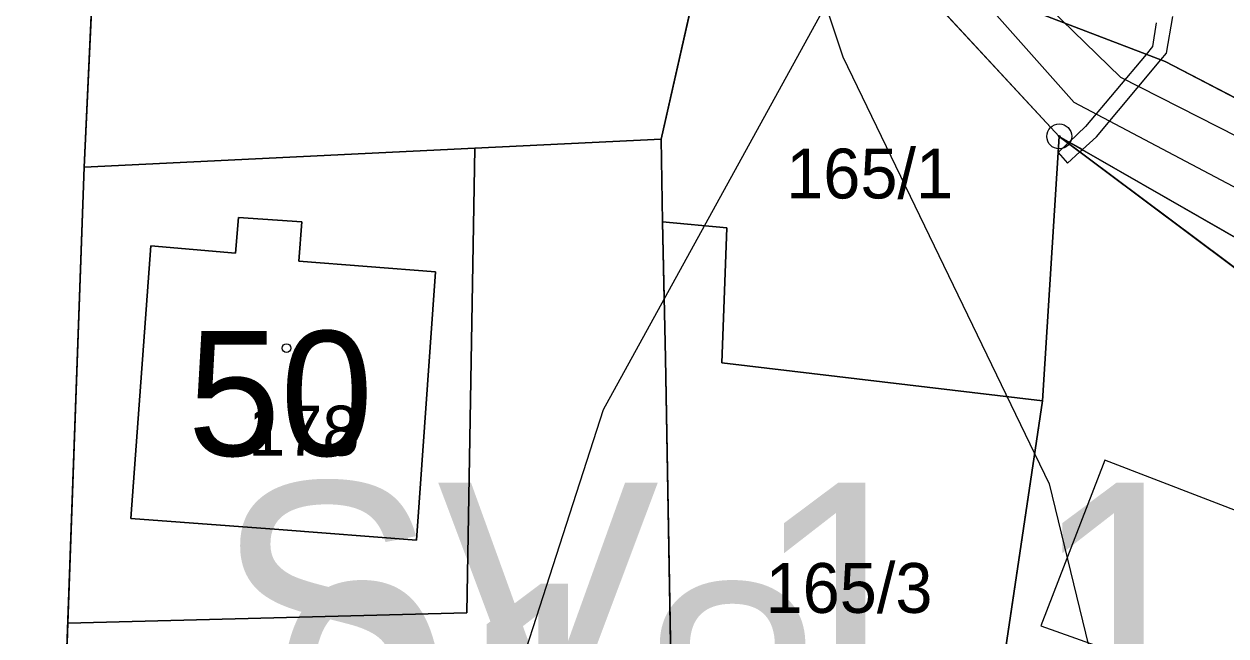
# Model space of a CAD drawing. Extents: x -706130 to -698555, y -971544 to -967260.
# Drawn here: x -704371.94 to -704323.76, y -970335.69 to -970311.14 of the extents above; entities that cross this region are included whole.
import ezdxf

# ---------------------------------------------------------------- set-up
doc = ezdxf.new("R2010")
doc.units = 0
for name, color, linetype in [('BPEJ hranice S', 7, 'Continuous'), ('BPEJ I-II trida ochrany S', 7, 'Continuous'), ('Docházková izochrona - BUS S', 7, 'Continuous'), ('Docházková izochrona - VLAK N', 7, 'Continuous'), ('Kanalizace_stoka bez rozlišení N', 7, 'Continuous'), ('KN_Budovy', 7, 'Continuous'), ('KN_Budovy_cisla_domovni', 7, 'Continuous'), ('KN_Hranice_parcel', 7, 'Continuous'), ('KN_Hranice_parcel_vnitrni_kresba', 7, 'Continuous'), ('KN_Parcelni cisla', 7, 'Continuous'), ('KN_Polygon parcely', 7, 'Continuous'), ('KN_POZEMKY_13_ZASTAVENA PLOCHA', 7, 'Continuous'), ('KN_POZEMKY_14_OSTATNI PLOCHA', 7, 'Continuous'), ('KN_POZEMKY_5_ZAHRADA', 7, 'Continuous'), ('KN_VYUZITI_13_zastavena plocha_zboreniste', 7, 'Continuous'), ('KN_VYUZITI_16_ostatni plocha_silnice', 7, 'Continuous'), ('KN_VYUZITI_17_ostatni plocha_ostatni komunikace', 7, 'Continuous'), ('KN_VYUZITI_26_ostatni plocha_jina plocha', 7, 'Continuous'), ('KN_Věcná břemena k části', 7, 'Continuous'), ('KN_Značky bodu BP', 7, 'Continuous'), ('KN_Značky budov', 7, 'Continuous'), ('Plochy doprava silniční - silnice III třídy S', 7, 'Continuous'), ('Plochy N_P ŠRAFY', 7, 'Continuous'), ('Plochy smíšené obytné venkovské N', 7, 'Continuous'), ('Plochy smíšené obytné venkovské S', 7, 'Continuous'), ('Plochy verejnych prostranstvi - komunikace ostatni S', 7, 'Continuous'), ('Plochy zmen_ zastavitelne plochy', 7, 'Continuous'), ('Plochy zmen_ zastavitelne plochy_ZAKL', 7, 'Continuous'), ('Regulační bloky zastavitelné N', 7, 'Continuous'), ('Regulační bloky zastavěné S', 7, 'Continuous'), ('Regulační bloky_číslo S NEZAPINAT', 7, 'Continuous'), ('Regulační kódy zastavěné S', 7, 'Continuous'), ('Trasy cykloturistické N', 7, 'Continuous'), ('Vodovodní řady - rozváděcí S', 7, 'Continuous'), ('VÝŠKOPIS_vrstevnice hlavní', 7, 'Continuous'), ('Zábory hodnocené - plochy', 7, 'Continuous'), ('Zábory hodnocené - prevzate z UPO I a II tridy ochrany ZPF', 7, 'Continuous')]:
    doc.layers.add(name, color=color, linetype=linetype)

msp = doc.modelspace()

# ---------------------------------------------------------------- linework, layer by layer
at = {"layer": 'BPEJ hranice S'}
msp.add_lwpolyline([(-704340.491, -970420.327), (-704347.35, -970405.438), (-704348.36, -970403.245), (-704349.853, -970400.004), (-704350.972, -970395.173), (-704355.353, -970376.26), (-704355.651, -970374.974), (-704355.738, -970374.596), (-704355.917, -970370.121), (-704356.358, -970359.104), (-704354.845, -970347.251), (-704354.524, -970344.734), (-704354.499, -970344.541), (-704348.702, -970326.597), (-704346.276, -970322.177), (-704338.133, -970307.344), (-704336.355, -970304.106), (-704330.184, -970292.866), (-704328.981, -970291.004), (-704326.933, -970287.838), (-704316.712, -970281.331)], dxfattribs=at)
at = {"layer": 'BPEJ I-II trida ochrany S'}
for p, q in [((-704346.4, -970315.76), (-704343.24, -970301.83)), ((-704369.23, -970310.61), (-704369.52, -970316.88)), ((-704369.52, -970316.88), (-704353.87, -970316.12)), ((-704353.87, -970316.12), (-704354.18, -970334.76)), ((-704346.34, -970319.08), (-704346.4, -970315.76)), ((-704346.278, -970322.18), (-704346.34, -970319.08)), ((-704354.18, -970334.76), (-704370.18, -970335.17)), ((-704370.18, -970335.17), (-704370.59, -970346.53))]:
    msp.add_line(p, q, dxfattribs=at)
msp.add_lwpolyline([(-704354.524, -970344.737), (-704354.524, -970344.734), (-704354.499, -970344.541), (-704348.702, -970326.597), (-704346.278, -970322.18)], dxfattribs=at)
at = {"layer": 'Docházková izochrona - BUS S'}
msp.add_arc((-704361.829, -969946.93), 400, 155.51821, 17.33949, dxfattribs=at)
at = {"layer": 'Docházková izochrona - VLAK N'}
msp.add_circle((-704165.451, -969778.767), 800, dxfattribs=at)
at = {"layer": 'Kanalizace_stoka bez rozlišení N'}
msp.add_lwpolyline([(-704365.425, -970272.107), (-704361.93, -970279.157), (-704351.294, -970287.322), (-704333.664, -970307.736), (-704327.981, -970313.277), (-704302.192, -970326.4), (-704254.693, -970332.232)], dxfattribs=at)
at = {"layer": 'KN_Budovy'}
msp.add_lwpolyline([(-704361.72, -970331.42), (-704356.21, -970331.84), (-704355.44, -970321.08), (-704360.92, -970320.66), (-704360.8, -970319.08), (-704363.34, -970318.9), (-704363.46, -970320.33), (-704366.85, -970320.04), (-704367.66, -970330.97)], close=True, dxfattribs=at)
at = {"layer": 'KN_Hranice_parcel'}
for p, q in [((-704346.4, -970315.76), (-704343.24, -970301.83)), ((-704343.24, -970301.83), (-704330.44, -970315.65)), ((-704369.23, -970310.61), (-704369.52, -970316.88)), ((-704330.44, -970315.65), (-704331.11, -970326.26)), ((-704299.1, -970339.11), (-704330.44, -970315.65)), ((-704353.87, -970316.12), (-704369.52, -970316.88)), ((-704346.4, -970315.76), (-704353.87, -970316.12)), ((-704346.34, -970319.08), (-704346.4, -970315.76)), ((-704369.52, -970316.88), (-704370.18, -970335.17)), ((-704346.34, -970319.08), (-704343.76, -970319.32)), ((-704343.76, -970319.32), (-704343.96, -970324.73)), ((-704343.96, -970324.73), (-704331.11, -970326.26)), ((-704331.11, -970326.26), (-704333.36, -970341.35)), ((-704370.18, -970335.17), (-704370.59, -970346.53))]:
    msp.add_line(p, q, dxfattribs=at)
for points in [[(-704273.85, -970327.8), (-704291.07, -970325.77), (-704291.83, -970327.73), (-704299.48, -970324.78), (-704303.83, -970324.27), (-704326.2, -970312.65), (-704332.55, -970310.21), (-704332.17, -970309.23)], [(-704268.2, -970335.53), (-704304.8, -970330.37), (-704330.44, -970315.65)], [(-704370.18, -970335.17), (-704354.18, -970334.76), (-704353.87, -970316.12)], [(-704345.91, -970341.85), (-704346.23, -970324.55), (-704346.34, -970319.08)]]:
    msp.add_lwpolyline(points, dxfattribs=at)
at = {"layer": 'KN_Hranice_parcel_vnitrni_kresba'}
for p, q in [((-704363.46, -970320.33), (-704363.34, -970318.9)), ((-704363.34, -970318.9), (-704360.8, -970319.08)), ((-704360.8, -970319.08), (-704360.92, -970320.66)), ((-704367.66, -970330.97), (-704366.85, -970320.04)), ((-704366.85, -970320.04), (-704363.46, -970320.33)), ((-704360.92, -970320.66), (-704355.44, -970321.08)), ((-704355.44, -970321.08), (-704356.21, -970331.84)), ((-704328.62, -970328.64), (-704331.18, -970335.28)), ((-704309.94, -970335.84), (-704328.62, -970328.64)), ((-704361.72, -970331.42), (-704367.66, -970330.97)), ((-704356.21, -970331.84), (-704361.72, -970331.42)), ((-704331.18, -970335.28), (-704326.12, -970337.07))]:
    msp.add_line(p, q, dxfattribs=at)
at = {"layer": 'KN_Polygon parcely'}
msp.add_lwpolyline([(-704375.62, -970282.06), (-704376.41, -970288.62), (-704377.45, -970297.32), (-704377.78, -970300.1), (-704380.01, -970350.84), (-704381.19, -970377.72), (-704372.65, -970386.41), (-704371.76, -970369.3), (-704370.91, -970352.79), (-704370.59, -970346.53), (-704370.18, -970335.17), (-704369.52, -970316.88), (-704369.23, -970310.61), (-704368.75, -970300.09), (-704366.65, -970284.79), (-704361.08, -970269.38)], dxfattribs=at)
for points in [[(-704346.4, -970315.76), (-704343.24, -970301.83), (-704353.23, -970289.55), (-704352.9, -970288.39), (-704364.18, -970285.73), (-704369.23, -970310.61), (-704369.52, -970316.88), (-704353.87, -970316.12)], [(-704267.89, -970328.65), (-704273.85, -970327.8), (-704291.07, -970325.77), (-704291.83, -970327.73), (-704299.48, -970324.78), (-704303.83, -970324.27), (-704326.2, -970312.65), (-704332.55, -970310.21), (-704332.17, -970309.23), (-704351.62, -970285.42), (-704352.9, -970288.39), (-704353.23, -970289.55), (-704343.24, -970301.83), (-704330.44, -970315.65), (-704304.8, -970330.37), (-704268.2, -970335.53)], [(-704263.93, -970315.92), (-704284.63, -970309.07), (-704326.71, -970292.84), (-704328.47, -970297.41), (-704329.95, -970296.83), (-704333.64, -970306.35), (-704331.39, -970307.22), (-704332.17, -970309.23), (-704332.55, -970310.21), (-704326.2, -970312.65), (-704303.83, -970324.27), (-704299.48, -970324.78), (-704291.83, -970327.73), (-704291.07, -970325.77), (-704273.85, -970327.8)], [(-704343.96, -970324.73), (-704331.11, -970326.26), (-704330.44, -970315.65), (-704343.24, -970301.83), (-704346.4, -970315.76), (-704346.34, -970319.08), (-704343.76, -970319.32)], [(-704333.36, -970341.35), (-704328.19, -970342.36), (-704317.67, -970346.07), (-704316.41, -970342.5), (-704312.75, -970343.8), (-704309.94, -970335.84), (-704307.85, -970338.39), (-704308.63, -970345.68), (-704299.7, -970346.42), (-704299.1, -970339.11), (-704330.44, -970315.65), (-704331.11, -970326.26)], [(-704239.25, -970338.43), (-704251.29, -970337.91), (-704268.2, -970335.53), (-704304.8, -970330.37), (-704330.44, -970315.65), (-704299.1, -970339.11), (-704282.96, -970351.19), (-704280.06, -970350.39), (-704279.31, -970342.55), (-704272.47, -970343.16), (-704272.98, -970348.43), (-704263.51, -970345.81)], [(-704359.39, -970345.15), (-704345.85, -970344), (-704345.91, -970341.85), (-704346.23, -970324.55), (-704346.34, -970319.08), (-704346.4, -970315.76), (-704353.87, -970316.12), (-704354.18, -970334.76), (-704370.18, -970335.17), (-704370.59, -970346.53), (-704360.96, -970345.28)], [(-704353.87, -970316.12), (-704369.52, -970316.88), (-704370.18, -970335.17), (-704354.18, -970334.76)], [(-704333.36, -970341.35), (-704331.11, -970326.26), (-704343.96, -970324.73), (-704343.76, -970319.32), (-704346.34, -970319.08), (-704346.23, -970324.55), (-704345.91, -970341.85)]]:
    msp.add_lwpolyline(points, close=True, dxfattribs=at)
at = {"layer": 'KN_POZEMKY_13_ZASTAVENA PLOCHA'}
for p, q in [((-704331.11, -970326.26), (-704330.44, -970315.65)), ((-704330.44, -970315.65), (-704299.1, -970339.11)), ((-704369.52, -970316.88), (-704353.87, -970316.12)), ((-704353.87, -970316.12), (-704354.18, -970334.76)), ((-704370.18, -970335.17), (-704369.52, -970316.88)), ((-704333.36, -970341.35), (-704331.11, -970326.26)), ((-704354.18, -970334.76), (-704370.18, -970335.17))]:
    msp.add_line(p, q, dxfattribs=at)
at = {"layer": 'KN_POZEMKY_14_OSTATNI PLOCHA'}
for p, q in [((-704346.4, -970315.76), (-704343.24, -970301.83)), ((-704330.44, -970315.65), (-704343.24, -970301.83)), ((-704343.24, -970301.83), (-704330.44, -970315.65)), ((-704332.55, -970310.21), (-704326.2, -970312.65)), ((-704326.2, -970312.65), (-704332.55, -970310.21)), ((-704369.23, -970310.61), (-704369.52, -970316.88)), ((-704326.2, -970312.65), (-704303.83, -970324.27)), ((-704303.83, -970324.27), (-704326.2, -970312.65)), ((-704330.44, -970315.65), (-704331.11, -970326.26)), ((-704304.8, -970330.37), (-704330.44, -970315.65)), ((-704299.1, -970339.11), (-704330.44, -970315.65)), ((-704330.44, -970315.65), (-704304.8, -970330.37)), ((-704346.34, -970319.08), (-704346.4, -970315.76)), ((-704369.52, -970316.88), (-704370.18, -970335.17)), ((-704343.76, -970319.32), (-704346.34, -970319.08)), ((-704346.23, -970324.55), (-704346.34, -970319.08)), ((-704346.34, -970319.08), (-704343.76, -970319.32)), ((-704343.96, -970324.73), (-704343.76, -970319.32)), ((-704343.76, -970319.32), (-704343.96, -970324.73)), ((-704345.91, -970341.85), (-704346.23, -970324.55)), ((-704331.11, -970326.26), (-704343.96, -970324.73)), ((-704343.96, -970324.73), (-704331.11, -970326.26)), ((-704331.11, -970326.26), (-704333.36, -970341.35)), ((-704370.18, -970335.17), (-704370.59, -970346.53))]:
    msp.add_line(p, q, dxfattribs=at)
at = {"layer": 'KN_POZEMKY_5_ZAHRADA'}
for p, q in [((-704343.24, -970301.83), (-704346.4, -970315.76)), ((-704369.52, -970316.88), (-704369.23, -970310.61)), ((-704353.87, -970316.12), (-704369.52, -970316.88)), ((-704354.18, -970334.76), (-704353.87, -970316.12)), ((-704346.4, -970315.76), (-704353.87, -970316.12)), ((-704353.87, -970316.12), (-704346.4, -970315.76)), ((-704346.4, -970315.76), (-704346.34, -970319.08)), ((-704346.34, -970319.08), (-704346.23, -970324.55)), ((-704346.23, -970324.55), (-704345.91, -970341.85)), ((-704370.18, -970335.17), (-704354.18, -970334.76)), ((-704370.59, -970346.53), (-704370.18, -970335.17))]:
    msp.add_line(p, q, dxfattribs=at)
at = {"layer": 'KN_VYUZITI_13_zastavena plocha_zboreniste'}
for p, q in [((-704331.11, -970326.26), (-704330.44, -970315.65)), ((-704330.44, -970315.65), (-704299.1, -970339.11)), ((-704333.36, -970341.35), (-704331.11, -970326.26))]:
    msp.add_line(p, q, dxfattribs=at)
at = {"layer": 'KN_VYUZITI_16_ostatni plocha_silnice'}
for p, q in [((-704369.23, -970310.61), (-704369.52, -970316.88)), ((-704369.52, -970316.88), (-704370.18, -970335.17)), ((-704370.18, -970335.17), (-704370.59, -970346.53))]:
    msp.add_line(p, q, dxfattribs=at)
at = {"layer": 'KN_VYUZITI_17_ostatni plocha_ostatni komunikace'}
for p, q in [((-704330.44, -970315.65), (-704343.24, -970301.83)), ((-704332.55, -970310.21), (-704326.2, -970312.65)), ((-704326.2, -970312.65), (-704303.83, -970324.27)), ((-704304.8, -970330.37), (-704330.44, -970315.65))]:
    msp.add_line(p, q, dxfattribs=at)
at = {"layer": 'KN_VYUZITI_26_ostatni plocha_jina plocha'}
for p, q in [((-704346.4, -970315.76), (-704343.24, -970301.83)), ((-704343.24, -970301.83), (-704330.44, -970315.65)), ((-704326.2, -970312.65), (-704332.55, -970310.21)), ((-704303.83, -970324.27), (-704326.2, -970312.65)), ((-704330.44, -970315.65), (-704331.11, -970326.26)), ((-704299.1, -970339.11), (-704330.44, -970315.65)), ((-704330.44, -970315.65), (-704304.8, -970330.37)), ((-704346.34, -970319.08), (-704346.4, -970315.76)), ((-704343.76, -970319.32), (-704346.34, -970319.08)), ((-704346.23, -970324.55), (-704346.34, -970319.08)), ((-704346.34, -970319.08), (-704343.76, -970319.32)), ((-704343.96, -970324.73), (-704343.76, -970319.32)), ((-704343.76, -970319.32), (-704343.96, -970324.73)), ((-704345.91, -970341.85), (-704346.23, -970324.55)), ((-704331.11, -970326.26), (-704343.96, -970324.73)), ((-704343.96, -970324.73), (-704331.11, -970326.26)), ((-704331.11, -970326.26), (-704333.36, -970341.35))]:
    msp.add_line(p, q, dxfattribs=at)
at = {"layer": 'KN_Věcná břemena k části'}
msp.add_lwpolyline([(-704326.55, -970311.1), (-704326.7, -970312.05), (-704326.96, -970312.36), (-704329.39, -970315.25), (-704330.05, -970315.88), (-704329.51, -970316.18), (-704328.95, -970315.67), (-704326.37, -970312.58), (-704326.14, -970312.31), (-704325.89, -970310.84)], dxfattribs=at)
msp.add_lwpolyline([(-704329.51, -970316.18), (-704330.05, -970315.88), (-704330.09, -970315.91), (-704330.48, -970316.29), (-704330.11, -970316.73), (-704329.61, -970316.27)], close=True, dxfattribs=at)
at = {"layer": 'KN_Značky bodu BP'}
for radius in [0.5, 0.0303]:
    msp.add_circle((-704330.44, -970315.65), radius, dxfattribs=at)
at = {"layer": 'KN_Značky budov'}
msp.add_circle((-704361.417, -970324.139), 0.175, dxfattribs=at)
at = {"layer": 'Plochy doprava silniční - silnice III třídy S'}
for p, q in [((-704369.52, -970316.88), (-704369.23, -970310.61)), ((-704370.18, -970335.17), (-704369.52, -970316.88)), ((-704370.59, -970346.53), (-704370.18, -970335.17))]:
    msp.add_line(p, q, dxfattribs=at)
at = {"layer": 'Plochy N_P ŠRAFY'}
msp.add_lwpolyline([(-704332.55, -970310.21), (-704326.2, -970312.65), (-704303.83, -970324.27), (-704299.48, -970324.78)], dxfattribs=at)
at = {"layer": 'Plochy smíšené obytné venkovské N'}
msp.add_lwpolyline([(-704332.55, -970310.21), (-704326.2, -970312.65), (-704303.83, -970324.27), (-704299.48, -970324.78)], dxfattribs=at)
at = {"layer": 'Plochy smíšené obytné venkovské S'}
for p, q in [((-704330.44, -970315.65), (-704343.24, -970301.83)), ((-704369.23, -970310.61), (-704369.52, -970316.88)), ((-704369.52, -970316.88), (-704370.18, -970335.17)), ((-704370.18, -970335.17), (-704370.59, -970346.53))]:
    msp.add_line(p, q, dxfattribs=at)
msp.add_lwpolyline([(-704268.2, -970335.53), (-704304.8, -970330.37), (-704330.44, -970315.65)], dxfattribs=at)
at = {"layer": 'Plochy verejnych prostranstvi - komunikace ostatni S'}
msp.add_line((-704343.24, -970301.83), (-704330.44, -970315.65), dxfattribs=at)
for points in [[(-704299.48, -970324.78), (-704303.83, -970324.27), (-704326.2, -970312.65), (-704332.55, -970310.21)], [(-704330.44, -970315.65), (-704304.8, -970330.37), (-704268.2, -970335.53)]]:
    msp.add_lwpolyline(points, dxfattribs=at)
at = {"layer": 'Plochy zmen_ zastavitelne plochy'}
msp.add_lwpolyline([(-704229.72, -970332.943), (-704247, -970331.4), (-704250.33, -970331.1), (-704254.81, -970330.48), (-704267.89, -970328.65), (-704273.85, -970327.8), (-704291.07, -970325.77), (-704291.83, -970327.73), (-704299.48, -970324.78), (-704303.83, -970324.27), (-704326.2, -970312.65), (-704332.55, -970310.21), (-704332.17, -970309.23), (-704351.62, -970285.42), (-704346.87, -970276.54)], dxfattribs=at)
at = {"layer": 'Plochy zmen_ zastavitelne plochy_ZAKL'}
msp.add_lwpolyline([(-704332.55, -970310.21), (-704326.2, -970312.65), (-704303.83, -970324.27), (-704299.48, -970324.78)], dxfattribs=at)
at = {"layer": 'Regulační bloky zastavitelné N'}
msp.add_lwpolyline([(-704332.55, -970310.21), (-704326.2, -970312.65), (-704303.83, -970324.27), (-704299.48, -970324.78)], dxfattribs=at)
at = {"layer": 'Regulační bloky zastavěné S'}
for p, q in [((-704330.44, -970315.65), (-704343.24, -970301.83)), ((-704343.24, -970301.83), (-704330.44, -970315.65)), ((-704369.23, -970310.61), (-704369.52, -970316.88)), ((-704369.52, -970316.88), (-704369.23, -970310.61)), ((-704369.52, -970316.88), (-704370.18, -970335.17)), ((-704370.18, -970335.17), (-704369.52, -970316.88)), ((-704370.18, -970335.17), (-704370.59, -970346.53)), ((-704370.59, -970346.53), (-704370.18, -970335.17))]:
    msp.add_line(p, q, dxfattribs=at)
for points in [[(-704299.48, -970324.78), (-704303.83, -970324.27), (-704326.2, -970312.65), (-704332.55, -970310.21)], [(-704268.2, -970335.53), (-704304.8, -970330.37), (-704330.44, -970315.65)], [(-704330.44, -970315.65), (-704304.8, -970330.37), (-704268.2, -970335.53)]]:
    msp.add_lwpolyline(points, dxfattribs=at)
at = {"layer": 'Trasy cykloturistické N'}
msp.add_lwpolyline([(-704397.28, -970427.29), (-704386.46, -970409.76), (-704381.94, -970403.15), (-704375.12, -970393.19), (-704372.65, -970386.41), (-704370.59, -970346.53), (-704369.52, -970316.88), (-704368.75, -970300.09), (-704366.65, -970284.79), (-704361.08, -970269.38), (-704350.46, -970248.43), (-704337.45, -970223.6), (-704330.57, -970211.6), (-704328.2, -970197.68), (-704324.27, -970184.8)], dxfattribs=at)
at = {"layer": 'Vodovodní řady - rozváděcí S'}
msp.add_lwpolyline([(-704066.07, -970359.909), (-704122.844, -970354.44), (-704176.342, -970341.902), (-704264.987, -970332.825), (-704265.675, -970332.748), (-704302.701, -970328.63), (-704329.849, -970314.291), (-704352.898, -970288.323), (-704360.831, -970282.5), (-704370.399, -970278.264)], dxfattribs=at)
at = {"layer": 'VÝŠKOPIS_vrstevnice hlavní'}
msp.add_lwpolyline([(-704335.549, -970280.793), (-704341.684, -970288.64), (-704342.968, -970295.346), (-704341.399, -970305.618), (-704339.116, -970312.466), (-704330.841, -970329.587), (-704325.848, -970350.131), (-704324.991, -970363.828), (-704325.562, -970377.524), (-704326.846, -970384.372), (-704329.414, -970391.22), (-704331.412, -970394.644), (-704334.123, -970397.498), (-704340.258, -970402.063), (-704344.395, -970403.062), (-704348.96, -970402.776), (-704357.949, -970397.926), (-704361.943, -970390.364), (-704367.365, -970370.105), (-704372.222, -970358.306)], dxfattribs=at)
at = {"layer": 'Zábory hodnocené - plochy'}
msp.add_lwpolyline([(-704332.55, -970310.21), (-704326.2, -970312.65), (-704303.83, -970324.27), (-704299.48, -970324.78)], dxfattribs=at)
at = {"layer": 'Zábory hodnocené - prevzate z UPO I a II tridy ochrany ZPF'}
msp.add_lwpolyline([(-704332.55, -970310.21), (-704326.2, -970312.65), (-704303.83, -970324.27), (-704299.48, -970324.78)], dxfattribs=at)

# ---------------------------------------------------------------- texts
at = {"layer": 'KN_Budovy_cisla_domovni'}
msp.add_text('50', height=5, dxfattribs=at).set_placement((-704365.379, -970328.459))
at = {"layer": 'KN_Parcelni cisla'}
for s, p in [('165/1', (-704341.387, -970318.14)), ('178', (-704362.95, -970328.45)), ('165/3', (-704342.215, -970334.76))]:
    msp.add_text(s, height=2, dxfattribs=at).set_placement(p)
at = {"layer": 'Regulační bloky_číslo S NEZAPINAT'}
msp.add_text('018', height=10, dxfattribs=at).set_placement((-704362.119, -970343.591))
at = {"layer": 'Regulační kódy zastavěné S'}
msp.add_text('SV.1.15.70', height=10, dxfattribs=at).set_placement((-704364.311, -970339.534))

doc.saveas('drawing.dxf')
